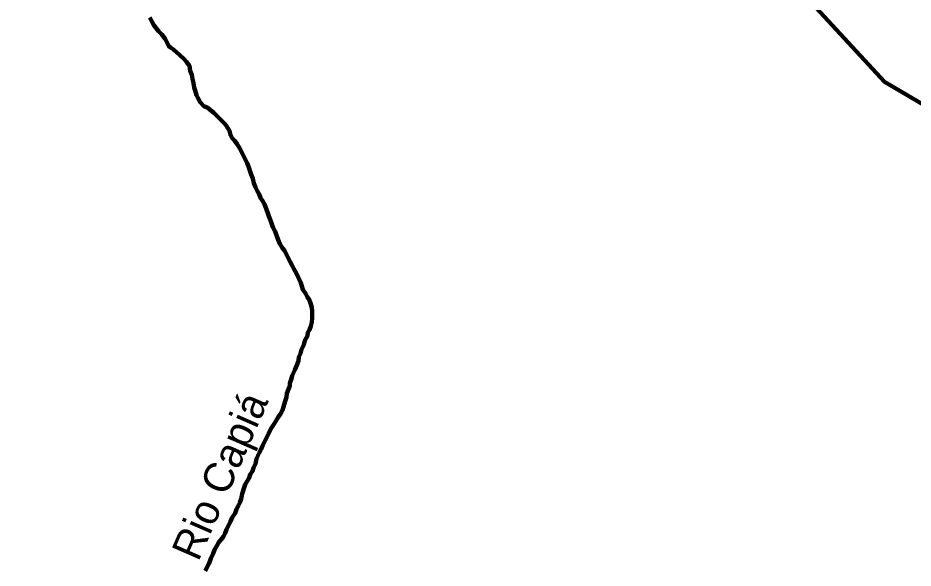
# Model space of a CAD drawing. Extents: x 553962 to 842807, y 8883888 to 9032388.
# Drawn here: x 644560 to 659476, y 8933785 to 8942952 of the extents above; entities that cross this region are included whole.
import ezdxf
from ezdxf.enums import TextEntityAlignment as Align

# ---------------------------------------------------------------- set-up
doc = ezdxf.new("R2010")
doc.units = 0
doc.header["$LTSCALE"] = 200
doc.layers.add('24', color=7, linetype='Continuous', lineweight=25)
doc.layers.add('9', color=7, linetype='Continuous', lineweight=90)
doc.layers.add('49', color=7, linetype='Continuous')

msp = doc.modelspace()

# ---------------------------------------------------------------- linework, layer by layer
at = {"layer": '24', "lineweight": 53}
for points in [[(646756.1, 8942957.6), (646790.8, 8942889.9), (646825.6, 8942829.7), (646865.4, 8942779.4), (646902.7, 8942731.7), (646957.4, 8942676.4), (647012.1, 8942606), (647046.8, 8942538.3), (647076.6, 8942480.6), (647102.9, 8942459), (647151.9, 8942424.7), (647151.9, 8942424.7), (647259.8, 8942331.6), (647323.5, 8942272.8), (647367.7, 8942218.9), (647416.7, 8942155.2), (647431.4, 8942071.9), (647460.8, 8942003.3), (647470.7, 8941934.7), (647485.4, 8941866.1), (647498.6, 8941792.9), (647513.3, 8941742.8), (647538, 8941665.1), (647557.8, 8941619.9), (647597.5, 8941547.2), (647657.2, 8941484.3), (647722.1, 8941454), (647762, 8941421.2), (647826.8, 8941368.3), (647896.5, 8941297.9), (647948.8, 8941250.1), (648011, 8941182.2), (648043.4, 8941142.1), (648083.1, 8941071.8), (648100.2, 8941001.6), (648132.5, 8940948.9), (648170.9, 8940907.9), (648214.2, 8940849.2), (648257.5, 8940775), (648294.6, 8940700.8), (648325.5, 8940642.1), (648353.4, 8940586.5), (648378.1, 8940533.9), (648399.8, 8940478.3), (648430.7, 8940394.8), (648446.2, 8940342.3), (648474, 8940274.3), (648489.2, 8940201.5), (648521.4, 8940133.8), (648546.1, 8940073.6), (648581.1, 8940014.6), (648600.6, 8939953.5), (648636.7, 8939906.2), (648667.3, 8939850.6), (648703.5, 8939758.8), (648725.8, 8939700.4), (648739.7, 8939647.6), (648762, 8939592), (648787, 8939533.6), (648806.5, 8939466.9), (648845.4, 8939394.6), (648873.2, 8939316.7), (648898.3, 8939255.5), (648922.2, 8939185.9), (648969.4, 8939115.6), (649001.7, 8939077.9), (649063.7, 8938952.5), (649095.9, 8938889.7), (649130.6, 8938824.5), (649157.8, 8938769.3), (649200, 8938691.5), (649276.8, 8938536), (649291.6, 8938483.4), (649308.8, 8938428.2), (649356, 8938355.4), (649380.8, 8938302.8), (649415.6, 8938260), (649432.8, 8938197.4), (649457.5, 8938124.7), (649458.7, 8938112.5)], [(649458.7, 8938112.5), (649462.3, 8938074.6), (649461.7, 8937947), (649458.9, 8937884.5), (649441, 8937814.5), (649418.2, 8937754.6), (649393, 8937709.7), (649382.7, 8937654.7), (649342.3, 8937574.8), (649321.9, 8937502.4), (649286.6, 8937427.5), (649266.2, 8937362.5), (649243.4, 8937297.6), (649233.1, 8937237.6), (649207.7, 8937165.2), (649172.4, 8937090.3), (649131.8, 8936990.4), (649111.5, 8936927.9), (649091.2, 8936868), (649088.5, 8936820.5), (649070.7, 8936768), (649042.9, 8936693.1), (649035.1, 8936630.6), (649014.7, 8936565.6), (648986.8, 8936473.2), (648966.5, 8936418.2), (648928.6, 8936343.4), (648898.4, 8936298.5), (648858, 8936233.6), (648830.3, 8936188.7), (648774.8, 8936103.9), (648736.9, 8936024.1), (648704.1, 8935954.2), (648671.2, 8935886.8), (648635.9, 8935819.4), (648605.6, 8935757), (648582.3, 8935707.9)], [(648582.3, 8935707.9), (648534.8, 8935604.7), (648516.9, 8935524.8), (648484, 8935454.9), (648466.2, 8935397.4), (648428.4, 8935342.6), (648410.7, 8935290.1), (648377.9, 8935235.2), (648347.6, 8935175.3), (648327.3, 8935125.4), (648299.3, 8935022.9), (648281.4, 8934937.9), (648258.6, 8934878), (648238.3, 8934825.6), (648200.5, 8934765.7), (648180.2, 8934700.8), (648132.3, 8934628.4), (648104.5, 8934563.5), (648085.8, 8934528.5)], [(648085.8, 8934528.5), (648033.8, 8934426.2), (648013.5, 8934366.3), (647988.2, 8934313.9), (647947.9, 8934264), (647910.1, 8934214.2), (647874.8, 8934156.8), (647837, 8934086.9), (647811.7, 8934027), (647776.2, 8933942.1), (647745.8, 8933864.7), (647682.7, 8933739.9)]]:
    msp.add_lwpolyline(points, dxfattribs=at)
at = {"layer": '9'}
for points in [[(645793.1, 8949290.9), (653495.4, 8947850), (659002.1, 8941889), (662654, 8939737.7), (668185.2, 8933928.8)], [(646756.1, 8942957.6), (646790.8, 8942889.9), (646825.6, 8942829.7), (646865.4, 8942779.4), (646902.7, 8942731.7), (646957.4, 8942676.4), (647012.1, 8942606), (647046.8, 8942538.3), (647076.6, 8942480.6), (647102.9, 8942459), (647151.9, 8942424.7), (647151.9, 8942424.7), (647259.8, 8942331.6), (647323.5, 8942272.8), (647367.7, 8942218.9), (647416.7, 8942155.2), (647431.4, 8942071.9), (647460.8, 8942003.3), (647470.7, 8941934.7), (647485.4, 8941866.1), (647498.6, 8941792.9), (647513.3, 8941742.8), (647538, 8941665.1), (647557.8, 8941619.9), (647597.5, 8941547.2), (647657.2, 8941484.3), (647722.1, 8941454), (647762, 8941421.2), (647826.8, 8941368.3), (647896.5, 8941297.9), (647948.8, 8941250.1), (648011, 8941182.2), (648043.4, 8941142.1), (648083.1, 8941071.8), (648100.2, 8941001.6), (648132.5, 8940948.9), (648170.9, 8940907.9), (648214.2, 8940849.2), (648257.5, 8940775), (648294.6, 8940700.8), (648325.5, 8940642.1), (648353.4, 8940586.5), (648378.1, 8940533.9), (648399.8, 8940478.3), (648430.7, 8940394.8), (648446.2, 8940342.3), (648474, 8940274.3), (648489.2, 8940201.5), (648521.4, 8940133.8), (648546.1, 8940073.6), (648581.1, 8940014.6), (648600.6, 8939953.5), (648636.7, 8939906.2), (648667.3, 8939850.6), (648703.5, 8939758.8), (648725.8, 8939700.4), (648739.7, 8939647.6), (648762, 8939592), (648787, 8939533.6), (648806.5, 8939466.9), (648845.4, 8939394.6), (648873.2, 8939316.7), (648898.3, 8939255.5), (648922.2, 8939185.9), (648969.4, 8939115.6), (649001.7, 8939077.9), (649063.7, 8938952.5), (649095.9, 8938889.7), (649130.6, 8938824.5), (649157.8, 8938769.3), (649200, 8938691.5), (649276.8, 8938536), (649291.6, 8938483.4), (649308.8, 8938428.2), (649356, 8938355.4), (649380.8, 8938302.8), (649415.6, 8938260), (649432.8, 8938197.4), (649457.5, 8938124.7), (649458.7, 8938112.5)], [(649458.7, 8938112.5), (649462.3, 8938074.6), (649461.7, 8937947), (649458.9, 8937884.5), (649441, 8937814.5), (649418.2, 8937754.6), (649393, 8937709.7), (649382.7, 8937654.7), (649342.3, 8937574.8), (649321.9, 8937502.4), (649286.6, 8937427.5), (649266.2, 8937362.5), (649243.4, 8937297.6), (649233.1, 8937237.6), (649207.7, 8937165.2), (649172.4, 8937090.3), (649131.8, 8936990.4), (649111.5, 8936927.9), (649091.2, 8936868), (649088.5, 8936820.5), (649070.7, 8936768), (649042.9, 8936693.1), (649035.1, 8936630.6), (649014.7, 8936565.6), (648986.8, 8936473.2), (648966.5, 8936418.2), (648928.6, 8936343.4), (648898.4, 8936298.5), (648858, 8936233.6), (648830.3, 8936188.7), (648774.8, 8936103.9), (648736.9, 8936024.1), (648704.1, 8935954.2), (648671.2, 8935886.8), (648635.9, 8935819.4), (648605.6, 8935757), (648582.3, 8935707.9)], [(648582.3, 8935707.9), (648534.8, 8935604.7), (648516.9, 8935524.8), (648484, 8935454.9), (648466.2, 8935397.4), (648428.4, 8935342.6), (648410.7, 8935290.1), (648377.9, 8935235.2), (648347.6, 8935175.3), (648327.3, 8935125.4), (648299.3, 8935022.9), (648281.4, 8934937.9), (648258.6, 8934878), (648238.3, 8934825.6), (648200.5, 8934765.7), (648180.2, 8934700.8), (648132.3, 8934628.4), (648104.5, 8934563.5), (648085.8, 8934528.5)], [(648085.8, 8934528.5), (648033.8, 8934426.2), (648013.5, 8934366.3), (647988.2, 8934313.9), (647947.9, 8934264), (647910.1, 8934214.2), (647874.8, 8934156.8), (647837, 8934086.9), (647811.7, 8934027), (647776.2, 8933942.1), (647745.8, 8933864.7), (647682.7, 8933739.9)]]:
    msp.add_lwpolyline(points, dxfattribs=at)
msp.add_spline([(637260.6, 8972975.8), (641524.5, 8971056.2), (652526.1, 8965412.7), (653164.3, 8965062.8), (670790.5, 8953770.1), (686194, 8943929.9), (696283.3, 8937647.1)], degree=3, dxfattribs=at)

# ---------------------------------------------------------------- texts
at = {"layer": '49'}
msp.add_text('Rio Capiá', height=500, rotation=66.381, dxfattribs=at).set_placement((648152.9, 8935223.9), align=Align.CENTER)

doc.saveas('drawing.dxf')
